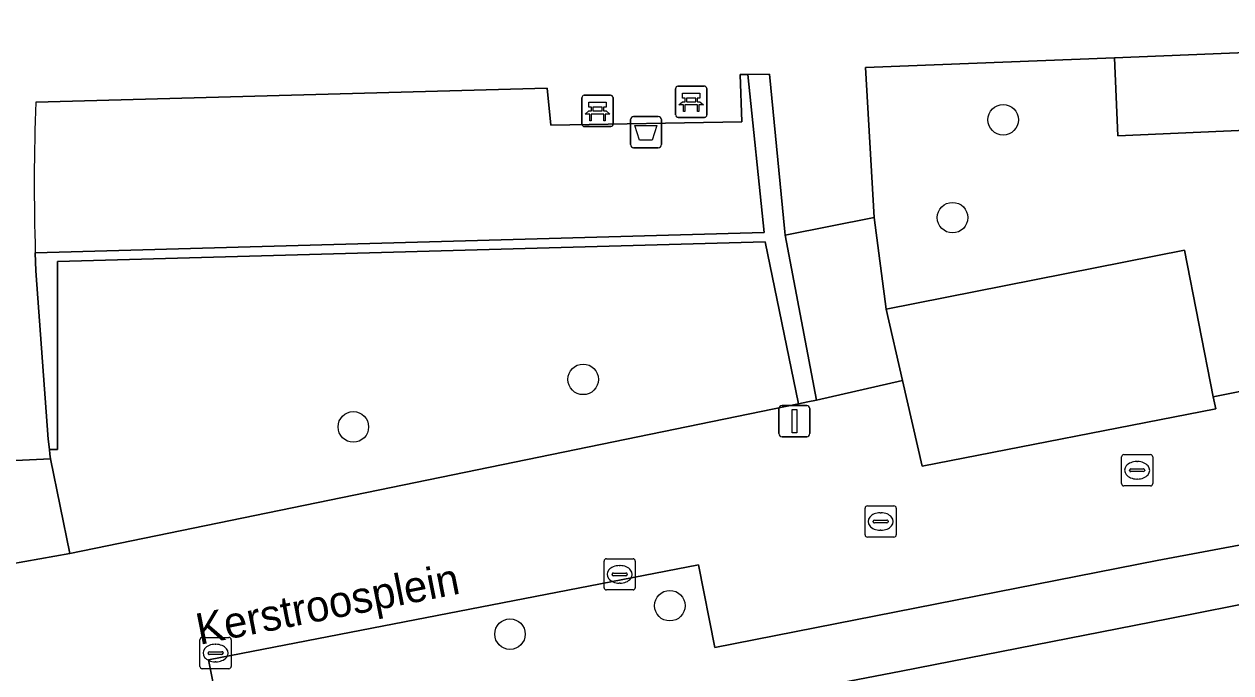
# Model space of a CAD drawing. Extents: x 162250 to 162661, y 380743 to 381606.
# Drawn here: x 162403.59 to 162442.23, y 381120.09 to 381140.86 of the extents above; entities that cross this region are included whole.
import ezdxf

# ---------------------------------------------------------------- set-up
doc = ezdxf.new("R2010")
doc.units = 0
for name, color, linetype in [('IMGEO_Afvalbak', 7, 'Continuous'), ('IMGEO_Bank', 7, 'Continuous'), ('IMGEO_Boom', 7, 'Continuous'), ('IMGEO_Erf', 7, 'Continuous'), ('IMGEO_Groenvoorziening', 7, 'Continuous'), ('IMGEO_Haag', 7, 'Continuous'), ('IMGEO_Kolk', 7, 'Continuous'), ('IMGEO_Lichtmast', 7, 'Continuous'), ('IMGEO_Openbare_ruimte_label', 7, 'Continuous'), ('IMGEO_Pand', 7, 'Continuous'), ('IMGEO_Parkeervlak_open', 7, 'Continuous'), ('IMGEO_Voetpad_gesloten', 7, 'Continuous'), ('IMGEO_Voetpad_open', 7, 'Continuous'), ('IMGEO_Woonerf_open', 7, 'Continuous')]:
    doc.layers.add(name, color=color, linetype=linetype)

msp = doc.modelspace()

# ---------------------------------------------------------------- linework, layer by layer
at = {"layer": 'IMGEO_Afvalbak'}
for p, q in [((162423.006, 381137), (162423.006, 381137.8)), ((162423.006, 381137.8), (162423.006, 381137)), ((162423.106, 381137.9), (162423.896, 381137.9)), ((162423.896, 381137.9), (162423.106, 381137.9)), ((162423.996, 381137.8), (162423.996, 381137)), ((162423.996, 381137), (162423.996, 381137.8)), ((162423.896, 381136.9), (162423.106, 381136.9)), ((162423.106, 381136.9), (162423.896, 381136.9))]:
    msp.add_line(p, q, dxfattribs=at)
msp.add_lwpolyline([(162423.149, 381137.614), (162423.853, 381137.614), (162423.704, 381137.144), (162423.298, 381137.144), (162423.149, 381137.614)], dxfattribs=at)
for centre, start, end in [((162423.106, 381137.8), 90, 180), ((162423.106, 381137.8), 90, 180), ((162423.896, 381137.8), 0, 90), ((162423.896, 381137.8), 360, 90), ((162423.106, 381137), 180, 270), ((162423.106, 381137), 180, 270), ((162423.896, 381137), 270, 0), ((162423.896, 381137), 270, 0)]:
    msp.add_arc(centre, 0.1, start, end, dxfattribs=at)
at = {"layer": 'IMGEO_Bank'}
for p, q in [((162424.45, 381137.949), (162424.45, 381138.79)), ((162424.45, 381138.79), (162424.45, 381137.949)), ((162424.525, 381138.874), (162425.366, 381138.874)), ((162425.366, 381138.874), (162424.525, 381138.874)), ((162425.45, 381138.799), (162425.45, 381137.958)), ((162425.45, 381137.958), (162425.45, 381138.799)), ((162421.451, 381137.655), (162421.451, 381138.496)), ((162421.451, 381138.496), (162421.451, 381137.655)), ((162421.526, 381138.58), (162422.367, 381138.58)), ((162422.367, 381138.58), (162421.526, 381138.58)), ((162422.451, 381138.505), (162422.451, 381137.664)), ((162422.451, 381137.664), (162422.451, 381138.505)), ((162424.759, 381138.38), (162424.759, 381138.486)), ((162424.803, 381138.486), (162424.803, 381138.38)), ((162425.091, 381138.492), (162424.809, 381138.492)), ((162425.097, 381138.38), (162425.097, 381138.486)), ((162425.141, 381138.486), (162425.141, 381138.38)), ((162421.76, 381138.086), (162421.76, 381138.192)), ((162421.804, 381138.192), (162421.804, 381138.086)), ((162422.092, 381138.198), (162421.81, 381138.198)), ((162421.81, 381138.08), (162422.092, 381138.08)), ((162422.098, 381138.086), (162422.098, 381138.192)), ((162422.142, 381138.192), (162422.142, 381138.086)), ((162425.147, 381138.272), (162424.754, 381138.272)), ((162424.809, 381138.374), (162425.091, 381138.374)), ((162422.148, 381137.978), (162421.755, 381137.978)), ((162425.375, 381137.874), (162424.534, 381137.874)), ((162424.534, 381137.874), (162425.375, 381137.874)), ((162422.376, 381137.58), (162421.535, 381137.58)), ((162421.535, 381137.58), (162422.376, 381137.58))]:
    msp.add_line(p, q, dxfattribs=at)
for points in [[(162424.753, 381138.492), (162424.667, 381138.492), (162424.667, 381138.653), (162425.23, 381138.653), (162425.23, 381138.492), (162425.147, 381138.492)], [(162421.698, 381137.978), (162421.556, 381137.978), (162421.668, 381138.08), (162421.754, 381138.08)], [(162421.754, 381138.198), (162421.668, 381138.198), (162421.668, 381138.359), (162422.231, 381138.359), (162422.231, 381138.198), (162422.148, 381138.198)], [(162422.148, 381138.08), (162422.231, 381138.08), (162422.343, 381137.978), (162422.204, 381137.978)], [(162424.697, 381138.272), (162424.555, 381138.272), (162424.667, 381138.374), (162424.753, 381138.374)], [(162424.747, 381138.265), (162424.747, 381138.058), (162424.704, 381138.058), (162424.704, 381138.265)], [(162425.147, 381138.374), (162425.23, 381138.374), (162425.342, 381138.272), (162425.203, 381138.272)], [(162425.197, 381138.265), (162425.197, 381138.058), (162425.153, 381138.058), (162425.153, 381138.265)], [(162421.748, 381137.971), (162421.748, 381137.764), (162421.705, 381137.764), (162421.705, 381137.971)], [(162422.198, 381137.971), (162422.198, 381137.764), (162422.154, 381137.764), (162422.154, 381137.971)]]:
    msp.add_lwpolyline(points, dxfattribs=at)
for centre, radius, start, end in [((162424.528, 381138.796), 0.0779, 92.4484, 184.2845), ((162424.528, 381138.796), 0.0779, 92.4484, 184.2845), ((162425.372, 381138.796), 0.0779, 2.4484, 94.2845), ((162425.372, 381138.796), 0.0779, 2.4484, 94.2845), ((162421.529, 381138.502), 0.0779, 92.4484, 184.2845), ((162421.529, 381138.502), 0.0779, 92.4484, 184.2845), ((162422.373, 381138.502), 0.0779, 2.4484, 94.2845), ((162422.373, 381138.502), 0.0779, 2.4484, 94.2845), ((162424.752, 381138.485), 0.00671, 2.8957, 87.1043), ((162424.809, 381138.485), 0.00671, 92.8957, 177.1043), ((162425.091, 381138.485), 0.00671, 2.8957, 87.1043), ((162425.148, 381138.485), 0.00671, 92.8957, 177.1043), ((162421.753, 381138.191), 0.00671, 2.8957, 87.1043), ((162421.753, 381138.087), 0.00671, 272.8957, 357.1043), ((162421.81, 381138.191), 0.00671, 92.8957, 177.1043), ((162421.81, 381138.087), 0.00671, 182.8957, 267.1043), ((162422.092, 381138.191), 0.00671, 2.8957, 87.1043), ((162422.092, 381138.087), 0.00671, 272.8957, 357.1043), ((162422.149, 381138.191), 0.00671, 92.8957, 177.1043), ((162422.149, 381138.087), 0.00671, 182.8957, 267.1043), ((162424.697, 381138.265), 0.00671, 2.8957, 87.1043), ((162424.754, 381138.265), 0.00671, 92.8957, 177.1043), ((162424.752, 381138.381), 0.00671, 272.8957, 357.1043), ((162424.809, 381138.381), 0.00671, 182.8957, 267.1043), ((162425.091, 381138.381), 0.00671, 272.8957, 357.1043), ((162425.148, 381138.381), 0.00671, 182.8957, 267.1043), ((162425.146, 381138.265), 0.00671, 2.8957, 87.1043), ((162425.203, 381138.265), 0.00671, 92.8957, 177.1043), ((162421.529, 381137.658), 0.0779, 182.4484, 274.2845), ((162421.529, 381137.658), 0.0779, 182.4484, 274.2845), ((162421.698, 381137.971), 0.00671, 2.8957, 87.1043), ((162421.755, 381137.971), 0.00671, 92.8957, 177.1043), ((162422.147, 381137.971), 0.00671, 2.8957, 87.1043), ((162422.204, 381137.971), 0.00671, 92.8957, 177.1043), ((162422.373, 381137.658), 0.0779, 272.4484, 4.2845), ((162422.373, 381137.658), 0.0779, 272.4484, 4.2845), ((162424.528, 381137.952), 0.0779, 182.4484, 274.2845), ((162424.528, 381137.952), 0.0779, 182.4484, 274.2845), ((162425.372, 381137.952), 0.0779, 272.4484, 4.2845), ((162425.372, 381137.952), 0.0779, 272.4484, 4.2845)]:
    msp.add_arc(centre, radius, start, end, dxfattribs=at)
at = {"layer": 'IMGEO_Boom'}
for centre in [(162434.941, 381137.796), (162433.32, 381134.663), (162421.492, 381129.485), (162414.132, 381127.963), (162424.267, 381122.24), (162419.148, 381121.33)]:
    msp.add_circle(centre, 0.489, dxfattribs=at)
at = {"layer": 'IMGEO_Erf'}
msp.add_lwpolyline([(162443.348, 381122.437), (162440.223, 381121.823), (162431.678, 381120.144), (162401.595, 381114.357)], dxfattribs=at)
at = {"layer": 'IMGEO_Groenvoorziening'}
for points in [[(162438.503, 381139.78), (162430.536, 381139.474), (162430.814, 381134.669), (162431.192, 381131.731), (162440.743, 381133.623), (162441.661, 381128.922), (162444.708, 381129.536), (162443.991, 381132.975), (162447.757, 381133.713), (162447.746, 381138.72), (162447.585, 381140.093), (162444.557, 381140.024), (162444.655, 381137.549), (162438.611, 381137.281)], [(162427.957, 381134.107), (162427.947, 381134.206), (162427.461, 381139.253), (162426.769, 381139.248), (162427.289, 381134.188), (162403.947, 381133.536), (162403.966, 381132.96), (162404.361, 381127.574), (162404.397, 381127.245), (162404.661, 381127.245), (162404.653, 381133.255), (162427.32, 381133.888), (162428.391, 381128.701), (162428.686, 381128.761), (162428.967, 381128.819)], [(162404.433, 381126.937), (162405.054, 381123.907), (162428.391, 381128.701), (162427.32, 381133.888), (162404.653, 381133.255), (162404.661, 381127.245), (162404.397, 381127.245), (162404.415, 381127.091)]]:
    msp.add_lwpolyline(points, close=True, dxfattribs=at)
for points in [[(162403.947, 381133.536), (162427.289, 381134.188), (162426.769, 381139.248)], [(162426.769, 381139.248), (162426.519, 381139.246), (162426.569, 381137.73), (162420.451, 381137.624), (162420.336, 381138.812), (162403.962, 381138.361)]]:
    msp.add_lwpolyline(points, dxfattribs=at)
msp.add_arc((162477.611, 381135.72), 73.697, 177.94592, 181.69783, dxfattribs=at)
at = {"layer": 'IMGEO_Haag'}
msp.add_lwpolyline([(162427.957, 381134.107), (162427.947, 381134.206), (162427.461, 381139.253), (162426.769, 381139.248), (162427.289, 381134.188), (162403.947, 381133.536), (162403.966, 381132.96), (162404.361, 381127.574), (162404.397, 381127.245), (162404.661, 381127.245), (162404.653, 381133.255), (162427.32, 381133.888), (162428.391, 381128.701), (162428.686, 381128.761), (162428.967, 381128.819)], close=True, dxfattribs=at)
at = {"layer": 'IMGEO_Kolk'}
for p, q in [((162438.73, 381126.149), (162438.73, 381127.001)), ((162438.805, 381127.075), (162439.657, 381127.075)), ((162439.218, 381126.855), (162439.243, 381126.855)), ((162439.731, 381127.001), (162439.731, 381126.149)), ((162438.989, 381126.569), (162438.989, 381126.581)), ((162439.427, 381126.532), (162439.029, 381126.532)), ((162439.032, 381126.618), (162439.43, 381126.618)), ((162439.473, 381126.581), (162439.473, 381126.569)), ((162439.657, 381126.075), (162438.805, 381126.075)), ((162439.241, 381126.295), (162439.216, 381126.295)), ((162430.516, 381124.509), (162430.516, 381125.361)), ((162430.591, 381125.435), (162431.443, 381125.435)), ((162431.517, 381125.361), (162431.517, 381124.509)), ((162430.775, 381124.929), (162430.775, 381124.941)), ((162431.213, 381124.892), (162430.815, 381124.892)), ((162430.818, 381124.978), (162431.216, 381124.978)), ((162431.004, 381125.215), (162431.029, 381125.215)), ((162431.259, 381124.941), (162431.259, 381124.929)), ((162431.027, 381124.655), (162431.002, 381124.655)), ((162431.443, 381124.435), (162430.591, 381124.435)), ((162422.235, 381123.743), (162423.087, 381123.743)), ((162422.16, 381122.817), (162422.16, 381123.669)), ((162422.648, 381123.523), (162422.673, 381123.523)), ((162423.161, 381123.669), (162423.161, 381122.817)), ((162422.419, 381123.237), (162422.419, 381123.249)), ((162422.857, 381123.2), (162422.459, 381123.2)), ((162422.462, 381123.286), (162422.86, 381123.286)), ((162422.671, 381122.963), (162422.646, 381122.963)), ((162422.903, 381123.249), (162422.903, 381123.237)), ((162423.087, 381122.743), (162422.235, 381122.743)), ((162409.219, 381120.298), (162409.219, 381121.15)), ((162409.294, 381121.224), (162410.146, 381121.224)), ((162410.22, 381121.15), (162410.22, 381120.298)), ((162409.478, 381120.718), (162409.478, 381120.73)), ((162409.916, 381120.681), (162409.518, 381120.681)), ((162409.521, 381120.767), (162409.919, 381120.767)), ((162409.707, 381121.004), (162409.732, 381121.004)), ((162409.962, 381120.73), (162409.962, 381120.718)), ((162409.73, 381120.444), (162409.705, 381120.444)), ((162410.146, 381120.224), (162409.294, 381120.224))]:
    msp.add_line(p, q, dxfattribs=at)
for points in [[(162438.73, 381126.149), (162438.73, 381127.001)], [(162438.805, 381127.075), (162439.657, 381127.075)], [(162439.731, 381127.001), (162439.731, 381126.149)], [(162439.657, 381126.075), (162438.805, 381126.075)], [(162430.516, 381124.509), (162430.516, 381125.361)], [(162430.591, 381125.435), (162431.443, 381125.435)], [(162431.517, 381125.361), (162431.517, 381124.509)], [(162431.443, 381124.435), (162430.591, 381124.435)], [(162422.235, 381123.743), (162423.087, 381123.743)], [(162422.16, 381122.817), (162422.16, 381123.669)], [(162423.161, 381123.669), (162423.161, 381122.817)], [(162423.087, 381122.743), (162422.235, 381122.743)], [(162409.219, 381120.298), (162409.219, 381121.15)], [(162409.294, 381121.224), (162410.146, 381121.224)], [(162410.22, 381121.15), (162410.22, 381120.298)], [(162410.146, 381120.224), (162409.294, 381120.224)]]:
    msp.add_lwpolyline(points, dxfattribs=at)
for centre, radius, start, end in [((162438.807, 381126.999), 0.0765, 91.552, 178.448), ((162438.807, 381126.999), 0.0765, 91.552, 178.448), ((162439.655, 381126.999), 0.0765, 1.552, 88.448), ((162439.655, 381126.999), 0.0765, 1.552, 88.448), ((162439.029, 381126.578), 0.0403, 85.8775, 175.7526), ((162439.026, 381126.568), 0.0366, 178.938, 274.7102), ((162439.43, 381126.575), 0.043, 264.8664, 352.4533), ((162439.434, 381126.58), 0.0386, 1.7309, 96.639), ((162438.807, 381126.151), 0.0765, 181.552, 268.448), ((162438.807, 381126.151), 0.0765, 181.552, 268.448), ((162439.655, 381126.151), 0.0765, 271.552, 358.448), ((162439.655, 381126.151), 0.0765, 271.552, 358.448), ((162430.593, 381125.359), 0.0765, 91.552, 178.448), ((162430.593, 381125.359), 0.0765, 91.552, 178.448), ((162431.441, 381125.359), 0.0765, 1.552, 88.448), ((162431.441, 381125.359), 0.0765, 1.552, 88.448), ((162430.815, 381124.938), 0.0403, 85.8775, 175.7526), ((162430.812, 381124.928), 0.0366, 178.938, 274.7102), ((162431.216, 381124.935), 0.043, 264.8664, 352.4533), ((162431.22, 381124.94), 0.0386, 1.7309, 96.639), ((162430.593, 381124.511), 0.0765, 181.552, 268.448), ((162430.593, 381124.511), 0.0765, 181.552, 268.448), ((162431.441, 381124.511), 0.0765, 271.552, 358.448), ((162431.441, 381124.511), 0.0765, 271.552, 358.448), ((162422.237, 381123.667), 0.0765, 91.552, 178.448), ((162422.237, 381123.667), 0.0765, 91.552, 178.448), ((162423.085, 381123.667), 0.0765, 1.552, 88.448), ((162423.085, 381123.667), 0.0765, 1.552, 88.448), ((162422.459, 381123.246), 0.0403, 85.8775, 175.7526), ((162422.456, 381123.236), 0.0366, 178.938, 274.7102), ((162422.86, 381123.243), 0.043, 264.8664, 352.4533), ((162422.864, 381123.248), 0.0386, 1.7309, 96.639), ((162422.237, 381122.819), 0.0765, 181.552, 268.448), ((162422.237, 381122.819), 0.0765, 181.552, 268.448), ((162423.085, 381122.819), 0.0765, 271.552, 358.448), ((162423.085, 381122.819), 0.0765, 271.552, 358.448), ((162409.296, 381121.148), 0.0765, 91.552, 178.448), ((162409.296, 381121.148), 0.0765, 91.552, 178.448), ((162410.144, 381121.148), 0.0765, 1.552, 88.448), ((162410.144, 381121.148), 0.0765, 1.552, 88.448), ((162409.518, 381120.727), 0.0403, 85.8775, 175.7526), ((162409.515, 381120.717), 0.0366, 178.938, 274.7102), ((162409.919, 381120.724), 0.043, 264.8664, 352.4533), ((162409.923, 381120.729), 0.0386, 1.7309, 96.639), ((162409.296, 381120.3), 0.0765, 181.552, 268.448), ((162409.296, 381120.3), 0.0765, 181.552, 268.448), ((162410.144, 381120.3), 0.0765, 271.552, 358.448), ((162410.144, 381120.3), 0.0765, 271.552, 358.448)]:
    msp.add_arc(centre, radius, start, end, dxfattribs=at)
for centre, major_axis, ratio, start_param, end_param in [((162439.217, 381126.575), (-0.387, 0.002), 0.722429, 4.712389, 7.853982), ((162439.242, 381126.575), (-0.39, 0.002), 0.717154, 1.570796, 4.712389), ((162431.003, 381124.935), (-0.387, 0.002), 0.722429, 4.712389, 7.853982), ((162431.028, 381124.935), (-0.39, 0.002), 0.717154, 1.570796, 4.712389), ((162422.647, 381123.243), (-0.387, 0.002), 0.722429, 4.712389, 7.853982), ((162422.672, 381123.243), (-0.39, 0.002), 0.717154, 1.570796, 4.712389), ((162409.706, 381120.724), (-0.387, 0.002), 0.722429, 4.712389, 7.853982), ((162409.731, 381120.724), (-0.39, 0.002), 0.717154, 1.570796, 4.712389)]:
    msp.add_ellipse(centre, major_axis=major_axis, ratio=ratio, start_param=start_param, end_param=end_param, dxfattribs=at)
at = {"layer": 'IMGEO_Lichtmast'}
for p, q in [((162427.76, 381127.75), (162427.76, 381128.55)), ((162427.76, 381128.55), (162427.76, 381127.75)), ((162427.86, 381128.65), (162428.65, 381128.65)), ((162428.65, 381128.65), (162427.86, 381128.65)), ((162428.75, 381128.55), (162428.75, 381127.75)), ((162428.75, 381127.75), (162428.75, 381128.55)), ((162428.65, 381127.65), (162427.86, 381127.65)), ((162427.86, 381127.65), (162428.65, 381127.65))]:
    msp.add_line(p, q, dxfattribs=at)
msp.add_lwpolyline([(162428.18, 381128.525), (162428.33, 381128.525), (162428.33, 381127.775), (162428.18, 381127.775), (162428.18, 381128.525)], dxfattribs=at)
for centre, start, end in [((162427.86, 381128.55), 90, 180), ((162427.86, 381128.55), 90, 180), ((162428.65, 381128.55), 0, 90), ((162428.65, 381128.55), 360, 90), ((162427.86, 381127.75), 180, 270), ((162427.86, 381127.75), 180, 270), ((162428.65, 381127.75), 270, 0), ((162428.65, 381127.75), 270, 0)]:
    msp.add_arc(centre, 0.1, start, end, dxfattribs=at)
at = {"layer": 'IMGEO_Pand'}
msp.add_lwpolyline([(162438.503, 381139.78), (162438.611, 381137.281), (162444.655, 381137.549), (162444.557, 381140.024)], close=True, dxfattribs=at)
at = {"layer": 'IMGEO_Parkeervlak_open'}
msp.add_lwpolyline([(162440.743, 381133.623), (162431.192, 381131.731), (162431.715, 381129.449), (162432.345, 381126.704), (162441.746, 381128.544), (162441.661, 381128.922)], close=True, dxfattribs=at)
at = {"layer": 'IMGEO_Voetpad_gesloten'}
for points in [[(162426.519, 381139.246), (162426.769, 381139.248), (162427.461, 381139.253), (162427.947, 381134.206), (162427.957, 381134.107), (162430.814, 381134.669), (162430.536, 381139.474), (162438.503, 381139.78), (162444.557, 381140.024), (162447.585, 381140.093), (162447.447, 381143.005), (162437.976, 381142.672), (162430.421, 381142.377), (162428.416, 381142.277), (162418.906, 381141.954), (162418.817, 381143.327), (162409.08, 381142.984), (162409.114, 381141.626), (162404.106, 381141.426), (162402.077, 381141.355), (162395.346, 381141.162), (162387.392, 381140.934)], [(162403.962, 381138.361), (162420.336, 381138.812), (162420.451, 381137.624), (162426.569, 381137.73), (162426.519, 381139.246)], [(162402.189, 381126.831), (162404.433, 381126.937), (162404.415, 381127.091), (162404.397, 381127.245), (162404.361, 381127.574), (162403.966, 381132.96), (162403.947, 381133.536)]]:
    msp.add_lwpolyline(points, dxfattribs=at)
msp.add_arc((162477.611, 381135.72), 73.697, 177.94592, 181.69783, dxfattribs=at)
at = {"layer": 'IMGEO_Voetpad_open'}
for points in [[(162430.814, 381134.669), (162427.957, 381134.107), (162428.967, 381128.819), (162431.715, 381129.449), (162431.192, 381131.731)], [(162404.433, 381126.937), (162402.189, 381126.831), (162402.073, 381126.826), (162402.093, 381126.509), (162402.641, 381123.487), (162405.054, 381123.907)], [(162431.678, 381120.144), (162440.223, 381121.823), (162443.348, 381122.437), (162443.007, 381124.274), (162439.872, 381123.692), (162425.704, 381120.904), (162425.183, 381123.553), (162409.493, 381120.503), (162410.022, 381117.819), (162401.509, 381116.144), (162401.595, 381114.357)]]:
    msp.add_lwpolyline(points, close=True, dxfattribs=at)
at = {"layer": 'IMGEO_Woonerf_open'}
for points in [[(162446.181, 381124.863), (162446.621, 381121.794), (162450.271, 381122.166), (162449.845, 381125.478), (162453.133, 381126.105), (162453.111, 381126.221), (162452.804, 381127.849), (162452.152, 381131.066), (162444.708, 381129.536), (162441.661, 381128.922), (162441.746, 381128.544), (162432.345, 381126.704), (162431.715, 381129.449), (162428.967, 381128.819), (162428.686, 381128.761), (162428.391, 381128.701), (162405.054, 381123.907), (162402.641, 381123.487), (162402.846, 381122.358)], [(162402.409, 381121.718), (162401.426, 381121.617), (162386.393, 381121.126), (162386.541, 381116.869), (162391.47, 381117.053), (162391.565, 381114.004), (162394.749, 381114.098), (162394.749, 381114.092), (162398.809, 381114.226), (162401.417, 381114.323), (162401.595, 381114.357), (162401.509, 381116.144), (162410.022, 381117.819), (162409.493, 381120.503), (162425.183, 381123.553), (162425.704, 381120.904), (162439.872, 381123.692), (162443.007, 381124.274), (162446.181, 381124.863)]]:
    msp.add_lwpolyline(points, dxfattribs=at)

# ---------------------------------------------------------------- texts
at = {"layer": 'IMGEO_Openbare_ruimte_label'}
msp.add_text('Kerstroosplein', height=1, rotation=11.1301, dxfattribs=at).set_placement((162409.206, 381120.984))

doc.saveas('drawing.dxf')
